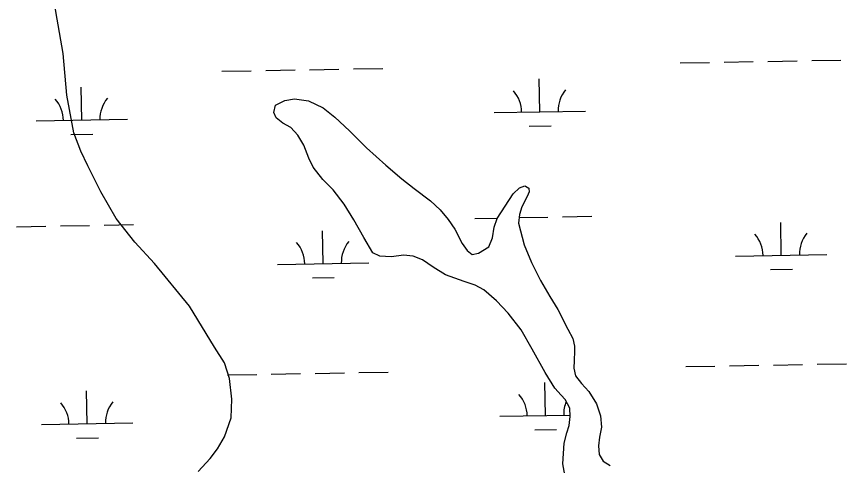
# Model space of a CAD drawing. Extents: x 3925854 to 3964121, y 224593 to 250589.
# Drawn here: x 3936889 to 3937798, y 231801 to 232292 of the extents above; entities that cross this region are included whole.
import ezdxf

# ---------------------------------------------------------------- set-up
doc = ezdxf.new("R2010")
doc.units = 0
doc.layers.add('V-TOPO-SHOR', color=7, linetype='Continuous')
doc.layers.add('V-WETL-SWMP', color=7, linetype='Continuous')

msp = doc.modelspace()

# ---------------------------------------------------------------- linework, layer by layer
at = {"layer": 'V-TOPO-SHOR'}
for points in [[(3936944.038, 232206.169), (3936939.952, 232251.593), (3936932.112, 232297.813), (3936925.843, 232336.327), (3936917.211, 232378.205), (3936911.716, 232404.475), (3936904.456, 232439.239)], [(3937088.047, 231793.847), (3937101.099, 231808.048), (3937109.209, 231818.702), (3937116.928, 231831.725), (3937124.065, 231852.647), (3937124.88, 231872.986), (3937122.345, 231895.897), (3937116.641, 231912.887), (3937105.801, 231929.883), (3937078.411, 231974.945), (3937040.162, 232021.601), (3937018.47, 232045.128), (3936998.166, 232071.023), (3936981.42, 232100.273), (3936967.237, 232128.728), (3936959.557, 232144.733), (3936951.685, 232164.689), (3936944.038, 232206.169)], [(3937489.623, 231790.132), (3937487.462, 231802.197), (3937488.679, 231824.739), (3937491.66, 231836.404), (3937494.44, 231844.113), (3937495.242, 231854.197), (3937494.859, 231863.295), (3937489.729, 231872.597), (3937485.584, 231877.348), (3937478.475, 231885.268), (3937468.016, 231902.289), (3937453.811, 231927.819), (3937441.579, 231949.194), (3937427.56, 231967.405), (3937414.527, 231980.672), (3937400.699, 231992.755), (3937391.411, 231997.908), (3937379.354, 232002.077), (3937358.993, 232009.223), (3937345.163, 232017.548), (3937333.506, 232025.67), (3937323.423, 232029.836), (3937312.747, 232030.84), (3937307.801, 232030.254), (3937299.298, 232028.88), (3937286.84, 232029.885), (3937279.33, 232033.455), (3937269.463, 232050.277), (3937258.612, 232069.672), (3937247.955, 232086.693), (3937235.716, 232102.331), (3937224.654, 232113.62), (3937213.798, 232127.28), (3937209.262, 232137.174), (3937203.546, 232151.221), (3937197.232, 232162.305), (3937189.333, 232170.818), (3937180.833, 232175.576), (3937173.524, 232181.122), (3937170.962, 232187.256), (3937172.752, 232194.966), (3937183.041, 232200.291), (3937193.527, 232202.058), (3937208.752, 232199.863), (3937224.958, 232192.13), (3937237.799, 232182.027), (3937253.795, 232166.976), (3937272.164, 232148.561), (3937293.496, 232129.348), (3937311.078, 232114.494), (3937324.511, 232103.994), (3937342.488, 232090.326), (3937352.958, 232080.622), (3937361.844, 232069.932), (3937368.948, 232059.442), (3937377.036, 232043.609), (3937382.563, 232036.086), (3937387.896, 232031.728), (3937395.017, 232032.906), (3937406.101, 232039.814), (3937410.267, 232049.894), (3937412.063, 232061.56), (3937415.239, 232071.048), (3937432.875, 232098.116), (3937440.004, 232104.436), (3937445.74, 232106.802), (3937446.334, 232106.603), (3937450.088, 232104.225), (3937450.088, 232104.027), (3937450.477, 232100.07), (3937448.296, 232095.13), (3937442.349, 232083.866), (3937439.965, 232075.365), (3937438.765, 232065.875), (3937444.866, 232042.333), (3937453.146, 232022.744), (3937462.808, 232003.153), (3937473.267, 231985.736), (3937481.752, 231971.486), (3937492.799, 231949.917), (3937498.323, 231939.626), (3937500.09, 231931.317)], [(3937500.09, 231931.317), (3937500.084, 231925.583), (3937499.674, 231915.496), (3937499.465, 231906.995), (3937501.235, 231898.686), (3937507.946, 231890.173), (3937515.649, 231881.462), (3937524.134, 231868.003), (3937528.467, 231854.945), (3937529.835, 231842.485), (3937527.447, 231831.413), (3937526.448, 231822.12), (3937527.226, 231812.625), (3937531.566, 231805.107), (3937539.272, 231800.546)]]:
    msp.add_lwpolyline(points, dxfattribs=at)
at = {"layer": 'V-WETL-SWMP'}
for p, q in [((3937615.864, 232241.39), (3937647.858, 232241.971)), ((3937663.856, 232242.262), (3937695.85, 232242.844)), ((3937711.848, 232243.135), (3937743.842, 232243.717)), ((3937759.84, 232244.008), (3937791.835, 232244.589)), ((3937114.039, 232232.265), (3937146.033, 232232.847)), ((3937162.031, 232233.138), (3937194.025, 232233.719)), ((3937210.023, 232234.01), (3937242.017, 232234.592)), ((3937258.015, 232234.883), (3937290.009, 232235.465)), ((3937462.22, 232187.845), (3937461.565, 232223.84)), ((3936960.395, 232178.721), (3936959.74, 232214.715)), ((3937170.962, 232187.256), (3937172.752, 232194.967)), ((3937172.752, 232194.967), (3937183.042, 232200.292)), ((3937183.042, 232200.292), (3937193.526, 232202.058)), ((3937193.526, 232202.058), (3937208.751, 232199.863)), ((3937208.751, 232199.863), (3937224.957, 232192.129)), ((3937173.525, 232181.122), (3937170.962, 232187.256)), ((3937224.957, 232192.129), (3937237.798, 232182.026)), ((3937412.228, 232186.936), (3937512.211, 232188.755)), ((3936910.403, 232177.812), (3937010.386, 232179.63)), ((3937180.834, 232175.575), (3937173.525, 232181.122)), ((3937237.798, 232182.026), (3937253.796, 232166.976)), ((3937189.332, 232170.818), (3937180.834, 232175.575)), ((3937197.231, 232162.304), (3937189.332, 232170.818)), ((3937450.502, 232172.199), (3937474.498, 232172.635)), ((3936948.677, 232163.074), (3936972.673, 232163.51)), ((3937203.545, 232151.221), (3937197.231, 232162.304)), ((3937253.796, 232166.976), (3937272.164, 232148.56)), ((3937209.261, 232137.173), (3937203.545, 232151.221)), ((3937272.164, 232148.56), (3937293.496, 232129.349)), ((3937213.797, 232127.279), (3937209.261, 232137.173)), ((3937224.655, 232113.619), (3937213.797, 232127.279)), ((3937293.496, 232129.349), (3937311.077, 232114.494)), ((3937235.715, 232102.332), (3937224.655, 232113.619)), ((3937311.077, 232114.494), (3937324.511, 232103.995)), ((3937324.511, 232103.995), (3937342.489, 232090.326)), ((3937432.875, 232098.117), (3937440.003, 232104.436)), ((3937440.003, 232104.436), (3937445.741, 232106.802)), ((3937445.741, 232106.802), (3937446.334, 232106.603)), ((3937446.334, 232106.603), (3937450.088, 232104.225)), ((3937450.088, 232104.225), (3937450.088, 232104.027)), ((3937450.088, 232104.027), (3937450.478, 232100.071)), ((3937247.955, 232086.693), (3937235.715, 232102.332)), ((3937415.239, 232071.047), (3937432.875, 232098.117)), ((3937448.296, 232095.13), (3937442.349, 232083.866)), ((3937450.478, 232100.071), (3937448.296, 232095.13)), ((3937258.612, 232069.672), (3937247.955, 232086.693)), ((3937342.489, 232090.326), (3937352.957, 232080.622)), ((3937352.957, 232080.622), (3937361.843, 232069.931)), ((3937442.349, 232083.866), (3937439.965, 232075.365)), ((3937269.463, 232050.277), (3937258.612, 232069.672)), ((3937361.843, 232069.931), (3937368.948, 232059.441)), ((3937390.922, 232071.098), (3937415.564, 232071.546)), ((3937412.062, 232061.559), (3937415.239, 232071.047)), ((3937439.965, 232075.365), (3937438.765, 232065.875)), ((3937439.537, 232071.982), (3937470.909, 232072.552)), ((3937486.906, 232072.843), (3937518.901, 232073.425)), ((3936889.097, 232061.973), (3936921.092, 232062.555)), ((3936937.089, 232062.846), (3936969.084, 232063.428)), ((3936985.081, 232063.719), (3937017.076, 232064.3)), ((3937368.948, 232059.441), (3937377.035, 232043.609)), ((3937410.267, 232049.894), (3937412.062, 232061.559)), ((3937438.765, 232065.875), (3937444.865, 232042.333)), ((3937726.555, 232030.763), (3937725.901, 232066.757)), ((3937224.73, 232021.638), (3937224.076, 232057.633)), ((3937279.329, 232033.455), (3937269.463, 232050.277)), ((3937406.101, 232039.813), (3937410.267, 232049.894)), ((3937377.035, 232043.609), (3937382.563, 232036.087)), ((3937444.865, 232042.333), (3937453.145, 232022.744)), ((3937286.839, 232029.885), (3937279.329, 232033.455)), ((3937382.563, 232036.087), (3937387.896, 232031.729)), ((3937387.896, 232031.729), (3937395.017, 232032.906)), ((3937395.017, 232032.906), (3937406.101, 232039.813)), ((3937676.563, 232029.854), (3937776.547, 232031.672)), ((3937174.738, 232020.729), (3937274.722, 232022.547)), ((3937299.297, 232028.88), (3937286.839, 232029.885)), ((3937307.802, 232030.253), (3937299.297, 232028.88)), ((3937312.747, 232030.84), (3937307.802, 232030.253)), ((3937323.424, 232029.837), (3937312.747, 232030.84)), ((3937333.505, 232025.67), (3937323.424, 232029.837)), ((3937345.162, 232017.547), (3937333.505, 232025.67)), ((3937453.145, 232022.744), (3937462.809, 232003.153)), ((3937358.994, 232009.223), (3937345.162, 232017.547)), ((3937714.838, 232015.117), (3937738.834, 232015.553)), ((3937213.013, 232005.992), (3937237.009, 232006.428)), ((3937379.354, 232002.077), (3937358.994, 232009.223)), ((3937391.411, 231997.908), (3937379.354, 232002.077)), ((3937400.699, 231992.754), (3937391.411, 231997.908)), ((3937462.809, 232003.153), (3937473.268, 231985.737)), ((3937414.527, 231980.672), (3937400.699, 231992.754)), ((3937473.268, 231985.737), (3937481.753, 231971.487)), ((3937427.561, 231967.405), (3937414.527, 231980.672)), ((3937481.753, 231971.487), (3937492.799, 231949.916)), ((3937441.578, 231949.193), (3937427.561, 231967.405)), ((3937492.799, 231949.916), (3937498.322, 231939.626)), ((3937453.811, 231927.819), (3937441.578, 231949.193)), ((3937498.322, 231939.626), (3937500.091, 231931.317)), ((3937500.091, 231931.317), (3937500.084, 231925.582)), ((3937468.016, 231902.289), (3937453.811, 231927.819)), ((3937500.084, 231925.582), (3937499.675, 231915.497)), ((3937499.675, 231915.497), (3937499.466, 231906.994)), ((3937499.466, 231906.994), (3937501.235, 231898.686)), ((3937621.912, 231908.77), (3937653.906, 231909.351)), ((3937669.904, 231909.642), (3937701.898, 231910.224)), ((3937717.896, 231910.515), (3937749.891, 231911.097)), ((3937765.888, 231911.388), (3937797.883, 231911.969)), ((3937120.087, 231899.645), (3937152.081, 231900.227)), ((3937168.079, 231900.518), (3937200.073, 231901.099)), ((3937216.071, 231901.39), (3937248.065, 231901.972)), ((3937264.063, 231902.263), (3937296.058, 231902.845)), ((3937478.475, 231885.268), (3937468.016, 231902.289)), ((3937501.235, 231898.686), (3937507.947, 231890.173)), ((3937468.268, 231855.225), (3937467.613, 231891.22)), ((3937507.947, 231890.173), (3937515.648, 231881.462)), ((3936966.443, 231846.101), (3936965.788, 231882.095)), ((3937485.584, 231877.348), (3937478.475, 231885.268)), ((3937489.73, 231872.597), (3937485.584, 231877.348)), ((3937515.648, 231881.462), (3937524.134, 231868.003)), ((3937494.86, 231863.295), (3937489.73, 231872.597)), ((3937524.134, 231868.003), (3937528.468, 231854.945)), ((3937495.243, 231854.198), (3937494.86, 231863.295)), ((3937418.276, 231854.316), (3937495.179, 231855.715)), ((3937494.439, 231844.113), (3937495.243, 231854.198)), ((3937528.468, 231854.945), (3937529.836, 231842.484)), ((3936916.451, 231845.192), (3937016.434, 231847.01)), ((3937491.66, 231836.404), (3937494.439, 231844.113)), ((3937529.836, 231842.484), (3937527.448, 231831.413)), ((3937456.55, 231839.579), (3937480.546, 231840.015)), ((3937488.678, 231824.74), (3937491.66, 231836.404)), ((3937527.448, 231831.413), (3937526.447, 231822.12)), ((3936954.725, 231830.454), (3936978.721, 231830.89)), ((3937487.462, 231802.197), (3937488.678, 231824.74)), ((3937526.447, 231822.12), (3937527.225, 231812.626)), ((3937527.225, 231812.626), (3937531.566, 231805.106)), ((3937531.566, 231805.106), (3937539.273, 231800.547)), ((3937489.622, 231790.131), (3937487.462, 231802.197))]:
    msp.add_line(p, q, dxfattribs=at)
for centre, start, end in [((3937406.977, 232187.316), 0.269879, 41.813537), ((3937517.445, 232189.325), 140.269876, 181.813534), ((3936905.152, 232178.191), 0.269879, 41.813537), ((3937015.62, 232180.2), 140.269876, 181.813534), ((3937671.313, 232030.234), 0.269879, 41.813537), ((3937781.78, 232032.242), 140.269876, 181.813534), ((3937169.488, 232021.109), 0.269879, 41.813537), ((3937279.955, 232023.117), 140.269876, 181.813534), ((3937413.025, 231854.696), 0.269879, 41.813537), ((3936911.2, 231845.571), 0.269879, 41.813537), ((3937021.668, 231847.58), 140.269876, 181.813534), ((3937523.493, 231856.705), 157.27009, 181.813534)]:
    msp.add_arc(centre, 35.246, start, end, dxfattribs=at)

doc.saveas('drawing.dxf')
